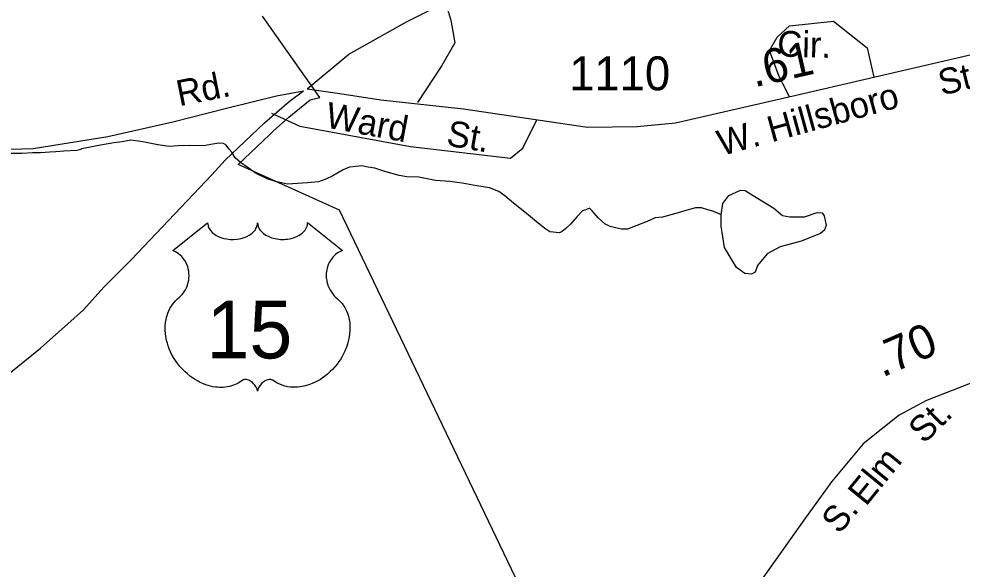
# Model space of a CAD drawing. Extents: x 2056842 to 2160602, y 826753 to 1016856.
# Drawn here: x 2087342 to 2090814, y 860118 to 862144 of the extents above; entities that cross this region are included whole.
import ezdxf

# ---------------------------------------------------------------- set-up
doc = ezdxf.new("R2010")
doc.units = 0
for name, color, linetype in [('Exist Boundary Political City Limit New', 7, 'Continuous'), ('Exist Hydrographic Creek Single Shore', 7, 'Continuous'), ('Exist Hydrographic Misc Water Feature', 7, 'Continuous'), ('Exist Road Non-System Type 51', 7, 'Continuous'), ('Exist Road Non-System Type 51 Label', 7, 'Continuous'), ('Exist Road Primary US Attributed', 7, 'Continuous'), ('Exist Road Primary US Shield CELL', 7, 'Continuous'), ('Exist Road Primary US Shield Number Label', 7, 'Continuous'), ('Exist Road Secondary Mileage Hundredths English Label', 7, 'Continuous'), ('Exist Road Secondary Type 51 Attributed', 7, 'Continuous'), ('Exist Road Secondary Type 51 Label', 7, 'Continuous'), ('Exist Road Secondary Type 51 Number Label', 7, 'Continuous'), ('Map Preparation Boundary City Limit Buffer Line', 7, 'Continuous')]:
    doc.layers.add(name, color=color, linetype=linetype)

msp = doc.modelspace()

# ---------------------------------------------------------------- linework, layer by layer
at = {"layer": 'Exist Boundary Political City Limit New'}
msp.add_lwpolyline([(2089211, 860000), (2088522.2, 861440.5), (2088149.6, 861607.7), (2088263.9, 861717), (2088278.4, 861730.6), (2088335.8, 861782.6), (2088413.8, 861845.7), (2088449.8, 861854.8), (2088239, 862154.2)], dxfattribs=at)
at = {"layer": 'Exist Hydrographic Creek Single Shore'}
msp.add_lwpolyline([(2089926.1, 861422.5), (2089900.1, 861434.6), (2089878.1, 861440.7), (2089853.9, 861448.4), (2089831.8, 861448.5), (2089796.1, 861438.2), (2089760, 861428.2), (2089710.2, 861414.3), (2089684.3, 861412), (2089654.2, 861398), (2089616.3, 861383.8), (2089582.4, 861369.5), (2089560.3, 861369.6), (2089538.3, 861375.3), (2089518.3, 861379.6), (2089498.2, 861389.6), (2089474.2, 861411.4), (2089452.2, 861437.1), (2089442, 861447.2), (2089428.2, 861441.1), (2089415.9, 861436.9), (2089396.2, 861417.1), (2089372.3, 861388.7), (2089354.4, 861372.8), (2089342.1, 861360.9), (2089332.1, 861356.6), (2089296.2, 861360.5), (2089278.1, 861372.5), (2089245.9, 861398.6), (2089204.1, 861432.5), (2089162.1, 861466), (2089129.9, 861492.1), (2089107.9, 861508.4), (2089074.1, 861522), (2089027.8, 861529.8), (2088973.8, 861539.7), (2088928.1, 861545.8), (2088875.8, 861549.2), (2088813.7, 861561.1), (2088769.8, 861562.8), (2088741.7, 861567.1), (2088689.4, 861582.7), (2088651.9, 861594.5), (2088627.9, 861598.6), (2088603.9, 861602.6), (2088581.8, 861600.2), (2088559.4, 861598.4), (2088535.6, 861588.2), (2088497.9, 861566.3), (2088471.7, 861554), (2088444.2, 861544.1), (2088404, 861540), (2088330.2, 861535.8), (2088285.9, 861545.3), (2088255.7, 861555.5), (2088215.6, 861575.4), (2088185.8, 861595.3), (2088157.7, 861615), (2088137.6, 861633.1), (2088125.7, 861653.2), (2088115.5, 861664.8), (2088103.6, 861680.8), (2088095.4, 861684.9), (2088077.4, 861686.9), (2088055.4, 861682.9), (2088021.8, 861676.6), (2087969.3, 861678.5), (2087927.9, 861676.3), (2087895.5, 861674.3), (2087853.6, 861680.2), (2087797.9, 861691.9), (2087753.8, 861697.8), (2087721.6, 861691.7), (2087691.6, 861687.7), (2087629.5, 861677.2), (2087573.7, 861665.5), (2087569.4, 861663.2), (2087555.7, 861659.2), (2087507.7, 861657.2), (2087477.6, 861654.9), (2087455.6, 861652.9), (2087421.6, 861650.8), (2087391.5, 861650.9), (2087353.7, 861648.4), (2087309.6, 861648.6)], dxfattribs=at)
at = {"layer": 'Exist Hydrographic Misc Water Feature'}
msp.add_lwpolyline([(2089926.1, 861422.5), (2089932.5, 861464), (2089954.9, 861494.4), (2089998.4, 861514.1), (2090015.5, 861512.8), (2090044.5, 861494.4), (2090120.9, 861446.9), (2090152.5, 861420.5), (2090178.9, 861415.3), (2090232.9, 861415.3), (2090280.3, 861431.1), (2090298.8, 861429.8), (2090305.4, 861419.2), (2090313.3, 861384.9), (2090306.7, 861366.5), (2090292.2, 861354.6), (2090221.1, 861325.6), (2090143.3, 861304.5), (2090095.9, 861279.5), (2090060.3, 861236), (2090052.4, 861212.2), (2090037.9, 861204.3), (2090014.2, 861207), (2089982.6, 861229.4), (2089939.1, 861301.9), (2089927.3, 861381), (2089926.1, 861422.5)], dxfattribs=at)
at = {"layer": 'Exist Road Non-System Type 51'}
for points in [[(2088909.1, 862211.5), (2088931.7, 862139.3), (2088946.3, 862056.1), (2088898.5, 861973), (2088809, 861836.8)], [(2090178.3, 861857.3), (2090140.5, 861931.4), (2090105.2, 862027.1), (2090132.2, 862076.9), (2090177.9, 862118.5), (2090339.9, 862135.1), (2090464.6, 862037.4), (2090488.9, 861929.5)], [(2088271.4, 861796.5), (2088376.1, 861749.6), (2088783.2, 861674.8), (2089150.9, 861631.1), (2089196.5, 861668.5), (2089248.6, 861772.8)]]:
    msp.add_lwpolyline(points, dxfattribs=at)
at = {"layer": 'Exist Road Primary US Attributed'}
for points in [[(2088403.2, 861886.8), (2088556.2, 862014), (2088768, 862133), (2088966.7, 862232.6), (2089068, 862279), (2089371.2, 862399.3), (2089582.8, 862480.5), (2090175.9, 862708.8), (2090521.1, 862842), (2090693.5, 862914.1), (2090851.8, 862991.4), (2091027, 863093.2), (2091119.9, 863153.1), (2091231.2, 863233.6), (2091314, 863297.4), (2091387.9, 863359.5), (2091458.4, 863425.6), (2091497.1, 863468.8), (2091634.7, 863602.4)], [(2086033, 860176.3), (2086382.7, 860337.4), (2086568.5, 860419.7), (2086783.9, 860517.6), (2086874.6, 860562.4), (2087134.2, 860713.4), (2087203.6, 860761), (2087292.5, 860827.6), (2087363.6, 860884.7), (2087421.8, 860931.7), (2087522.6, 861021.9), (2087580.2, 861073.2), (2087655, 861156.5), (2087756.4, 861257.9), (2087847.1, 861353.6), (2088051.8, 861569.5), (2088101.6, 861623.8), (2088246.5, 861762), (2088336.6, 861840.3), (2088389.1, 861879.1)]]:
    msp.add_lwpolyline(points, dxfattribs=at)
at = {"layer": 'Exist Road Primary US Shield CELL'}
msp.add_lwpolyline([(2088036.6, 861393.5), (2088036.9, 861388.2), (2088038.2, 861381.9), (2088039.2, 861378.6), (2088042.2, 861372.4), (2088047, 861365), (2088053.8, 861357.8), (2088061.5, 861351.5), (2088066.7, 861348.2), (2088075.4, 861343.5), (2088085.4, 861339.3), (2088096.5, 861336.1), (2088107.8, 861333.8), (2088120.2, 861332.4), (2088132.4, 861332.2), (2088145.6, 861333.2), (2088160.2, 861336), (2088167, 861337.8), (2088174.5, 861340.3), (2088181.5, 861343.2), (2088189.1, 861347.3), (2088195.3, 861351.3), (2088200.1, 861354.8), (2088206.9, 861361.3), (2088212.4, 861368.1), (2088214.6, 861371.9), (2088216.6, 861375.5), (2088219.3, 861383.3), (2088220.1, 861386.7), (2088220.6, 861393.8), (2088221.1, 861387.8), (2088221.7, 861384.1), (2088222.7, 861380.5), (2088224.2, 861376.6), (2088226.9, 861371.1), (2088230, 861366.6), (2088235.7, 861359.8), (2088239.3, 861356.5), (2088242.5, 861353.8), (2088251.3, 861347.8), (2088261.5, 861342.6), (2088266.5, 861340.4), (2088271.6, 861338.6), (2088278.2, 861336.6), (2088284.9, 861335), (2088291.6, 861333.9), (2088298.5, 861332.9), (2088305.4, 861332.4), (2088311.1, 861332.2), (2088318.1, 861332.3), (2088324.6, 861332.7), (2088331.2, 861333.4), (2088338.5, 861334.6), (2088344.3, 861335.9), (2088352.1, 861338), (2088359.1, 861340.5), (2088365.2, 861343.2), (2088373.2, 861347.3), (2088379.6, 861351.4), (2088384.4, 861355.2), (2088390, 861360.3), (2088395.3, 861366.5), (2088398.4, 861371), (2088400.6, 861375.6), (2088402.7, 861380.5), (2088403.9, 861385.6), (2088404.5, 861390.1), (2088404.6, 861393.9), (2088533.2, 861291.5), (2088530.2, 861290.3), (2088523.2, 861286.9), (2088517.7, 861283.7), (2088508.8, 861277.4), (2088505, 861274), (2088501.2, 861270.4), (2088497.7, 861266.6), (2088494.7, 861263.1), (2088490.9, 861257.9), (2088487.6, 861252.7), (2088484.3, 861247), (2088481.9, 861242.1), (2088478, 861231.8), (2088476.1, 861225.2), (2088474.9, 861219.7), (2088473.4, 861208.2), (2088473, 861202.7), (2088473, 861197.3), (2088473.3, 861191.6), (2088473.8, 861186.2), (2088474.8, 861180.5), (2088475.7, 861175.5), (2088477.3, 861169.3), (2088479.6, 861162.2), (2088482.4, 861155.2), (2088488.3, 861144.1), (2088495.8, 861132.7), (2088501.2, 861126.3), (2088506.5, 861120.8), (2088514.5, 861114.1), (2088518.8, 861110.3), (2088523.7, 861105.4), (2088531.8, 861096), (2088535, 861091.6), (2088538.3, 861086.7), (2088541.4, 861081.6), (2088544.4, 861076.1), (2088546.8, 861071.4), (2088551.4, 861060.3), (2088554.7, 861049.6), (2088556.2, 861044), (2088558.6, 861031.4), (2088559.5, 861025.2), (2088560.5, 861012.8), (2088560.5, 860997.9), (2088559.4, 860983.8), (2088556.7, 860967.3), (2088554.5, 860957.4), (2088551.1, 860946), (2088547.9, 860936), (2088542, 860921.4), (2088536.8, 860910.7), (2088530, 860898.3), (2088525.4, 860890.7), (2088520, 860882.7), (2088513.2, 860873.4), (2088505.3, 860863.5), (2088495.8, 860853.1), (2088488.2, 860845.4), (2088478.1, 860836.5), (2088472.1, 860831.5), (2088463.4, 860824.9), (2088451.6, 860817), (2088439.9, 860810.3), (2088429.9, 860805.2), (2088421.1, 860801.4), (2088409.7, 860797), (2088390.7, 860791.8), (2088383.8, 860790.4), (2088375.6, 860789.1), (2088368, 860788.4), (2088360.5, 860787.9), (2088350.5, 860787.9), (2088340.5, 860788.7), (2088331.1, 860790), (2088321.3, 860792.1), (2088311.1, 860795.1), (2088301.8, 860798.8), (2088292.3, 860803.4), (2088276.4, 860813.5), (2088271.8, 860815.9), (2088269.3, 860816.6), (2088263.1, 860816.9), (2088257.3, 860815.7), (2088251.4, 860813.3), (2088247.8, 860811.4), (2088243.1, 860808.3), (2088239.4, 860805.4), (2088235, 860801.2), (2088232, 860797.7), (2088229.7, 860795), (2088225.2, 860787.9), (2088223.6, 860784.6), (2088221.9, 860780.2), (2088220.5, 860773.9), (2088218.4, 860781.9), (2088216.1, 860787.2), (2088213.4, 860791.8), (2088210.5, 860795.8), (2088206, 860801), (2088202, 860804.9), (2088197.1, 860808.8), (2088192, 860811.9), (2088187.8, 860814.1), (2088184, 860815.5), (2088179.4, 860816.6), (2088175.6, 860816.9), (2088172.5, 860816.9), (2088168.2, 860815.9), (2088162.4, 860811.7), (2088156.9, 860807.9), (2088150.9, 860804.2), (2088143.7, 860800.4), (2088138.5, 860797.9), (2088132.3, 860795.5), (2088125, 860793.1), (2088117.1, 860791), (2088109, 860789.4), (2088101.8, 860788.3), (2088094.2, 860787.6), (2088087.2, 860787.4), (2088080, 860787.5), (2088073.3, 860788), (2088065.4, 860788.7), (2088055.7, 860790.1), (2088047.7, 860791.9), (2088039.2, 860794.2), (2088030.4, 860797), (2088021.1, 860800.5), (2088009.4, 860805.6), (2088001.3, 860809.8), (2087988.4, 860817.2), (2087973.4, 860827.6), (2087962, 860836.8), (2087953.7, 860844.3), (2087941.5, 860856.8), (2087934.3, 860864.9), (2087923.1, 860879.5), (2087915.8, 860890), (2087911.2, 860897.8), (2087904.3, 860910.3), (2087900.6, 860918.1), (2087895.7, 860929.5), (2087891.9, 860939.9), (2087888.7, 860949.8), (2087887, 860956.1), (2087884.5, 860967.1), (2087883.1, 860974.9), (2087881.6, 860985.6), (2087880.8, 860997), (2087880.7, 861007.4), (2087880.9, 861016), (2087881.9, 861026.1), (2087883.6, 861036.9), (2087885.7, 861046), (2087887.5, 861052.7), (2087890.3, 861060.7), (2087893.9, 861069.6), (2087898.1, 861078.1), (2087902.2, 861085.2), (2087907.3, 861092.8), (2087912.3, 861099.2), (2087918.9, 861106.4), (2087925.7, 861112.9), (2087932, 861118), (2087939.4, 861125.3), (2087943.3, 861129.7), (2087948, 861135.9), (2087951.7, 861141.6), (2087954.7, 861146.7), (2087958.6, 861154.2), (2087960.9, 861159.8), (2087963.9, 861168.5), (2087965.4, 861174.5), (2087966.9, 861182.4), (2087967.9, 861189.7), (2087968.2, 861198.9), (2087968, 861206.5), (2087967, 861215.4), (2087965.4, 861223.9), (2087963.3, 861231.4), (2087960.2, 861239.9), (2087957.2, 861246.1), (2087952.3, 861254.6), (2087946.8, 861262.4), (2087941.2, 861268.8), (2087935.5, 861274.5), (2087930, 861278.7), (2087924.8, 861282.4), (2087918.3, 861286.4), (2087912, 861289.5), (2087908, 861291.1)], close=True, dxfattribs=at)
at = {"layer": 'Exist Road Secondary Type 51 Attributed'}
for points in [[(2088403.2, 861886.8), (2088523.5, 861870), (2088674, 861846.5), (2088978.8, 861812.4), (2089435.2, 861745.4), (2089618, 861748.5), (2089758.2, 861762), (2090218.7, 861866.4), (2090441, 861918.4), (2090932.7, 862032.2), (2091069.7, 862066.5), (2091250.4, 862081), (2091434.8, 862068), (2091545.7, 862044.9)], [(2091865.2, 861990.6), (2091804.5, 861855), (2091761.9, 861745.9), (2091695.4, 861586.9), (2091613.9, 861321.4), (2091521, 861012.2), (2091482.5, 860935.3), (2091436.8, 860880.2), (2091389.1, 860849.1), (2091276.9, 860838.7), (2091095.2, 860847), (2091010.6, 860837.1), (2090849.6, 860803.9), (2090682.4, 860739.4), (2090581.7, 860685.4), (2090449.3, 860579.9), (2090333, 860439.6), (2090231.2, 860298.3), (2090068.7, 860070.2)], [(2086759.8, 861653.2), (2087020, 861655.8), (2087394.9, 861667.2), (2087669, 861710.9), (2087909.2, 861764.8), (2088110.6, 861816.9), (2088289.6, 861861), (2088389.1, 861879.1)]]:
    msp.add_lwpolyline(points, dxfattribs=at)
at = {"layer": 'Map Preparation Boundary City Limit Buffer Line'}
msp.add_lwpolyline([(2089211, 860000), (2088522.2, 861440.5), (2088149.6, 861607.7), (2088263.9, 861717), (2088278.4, 861730.6), (2088335.8, 861782.6), (2088413.8, 861845.7), (2088449.8, 861854.8), (2088239, 862154.2)], dxfattribs=at)

# ---------------------------------------------------------------- texts
at = {"layer": 'Exist Road Non-System Type 51 Label'}
for s, rotation, p in [('Cir.', 358.4232, (2090132.3, 862005.7)), ('Ward', 349.4467, (2088466.1, 861745.2)), ('St.', 350.1981, (2088912, 861678.6))]:
    msp.add_text(s, height=95, rotation=rotation, dxfattribs=at).set_placement(p)
at = {"layer": 'Exist Road Primary US Shield Number Label'}
msp.add_text('15', height=212.5, dxfattribs=at).set_placement((2088032.3, 860894.2))
at = {"layer": 'Exist Road Secondary Mileage Hundredths English Label'}
for s, rotation, p in [('.61', 12.7765, (2090048.8, 861892)), ('.70', 23.433, (2090519.5, 860823.2))]:
    msp.add_text(s, height=125, rotation=rotation, dxfattribs=at).set_placement(p)
at = {"layer": 'Exist Road Secondary Type 51 Label'}
for s, rotation, p in [('St.', 13.5745, (2090738.6, 861861.4)), ('Rd.', 11.2882, (2087932, 861822.3)), ('W. Hillsboro', 15.3848, (2089928, 861638.8)), ('St.', 44.6009, (2090673.1, 860576.5)), ('Elm', 50.7979, (2090459.2, 860346.8)), ('S.', 50.7979, (2090361.7, 860243.7))]:
    msp.add_text(s, height=95, rotation=rotation, dxfattribs=at).set_placement(p)
at = {"layer": 'Exist Road Secondary Type 51 Number Label'}
msp.add_text('1110', height=125, dxfattribs=at).set_placement((2089367.2, 861881))

doc.saveas('drawing.dxf')
